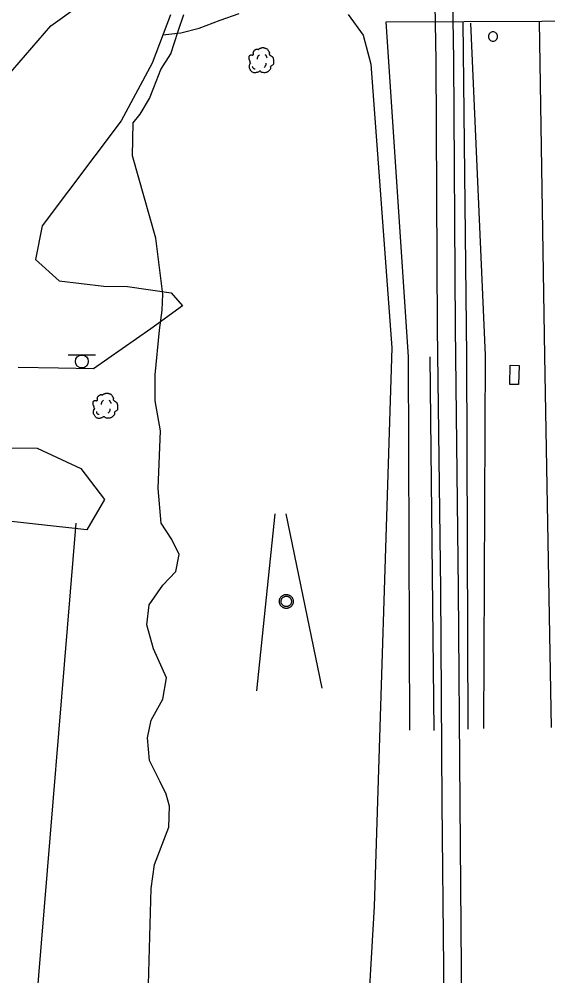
# Model space of a CAD drawing. Extents: x 2145380 to 2156929, y 139568 to 149130.
# Drawn here: x 2153873.7 to 2154015.9, y 142555.7 to 142813 of the extents above; entities that cross this region are included whole.
import ezdxf

# ---------------------------------------------------------------- set-up
doc = ezdxf.new("R2010")
doc.units = 0
for name, color, linetype in [('Default', 7, 'Continuous'), ('TOPO_Fence', 7, 'Continuous'), ('TOPO_Flowline', 7, 'Continuous'), ('TOPO_Misc', 7, 'Continuous'), ('TOPO_Misc Line', 7, 'Continuous'), ('TOPO_Power Pole', 7, 'Continuous'), ('TOPO_RR Rail', 7, 'Continuous'), ('TOPO_Sign', 7, 'Continuous'), ('TOPO_Toe Bank', 7, 'Continuous'), ('TOPO_Top Bank', 7, 'Continuous'), ('TOPO_Tree', 7, 'Continuous'), ('TOPO_Tree Line', 7, 'Continuous')]:
    doc.layers.add(name, color=color, linetype=linetype)

# ---------------------------------------------------------------- blocks, each defined once
blk = doc.blocks.new('POST')
at = {"layer": 'TOPO_Misc'}
for start, end in [(89.99996, 180.00004), (179.99996, 270.00004), (359.99996, 90.00004), (269.99996, 0.00004)]:
    blk.add_arc((-0.01, 0.03), 3.16, start, end, dxfattribs=at)
blk = doc.blocks.new('TREE')
at = {"layer": 'TOPO_Tree'}
for points in [[(-14.1, -0.4), (-14.2, 0.5), (-14.4, 1.4), (-14.6, 2.3), (-14.8, 3.2), (-15.5, 4), (-15.7, 4.9), (-15.8, 5.6), (-15.7, 6.3), (-15.7, 7), (-15.6, 7.9), (-15.7, 8.8), (-15.1, 9.7), (-14.6, 10.4), (-13.8, 10.5), (-13, 10.7), (-12.2, 11), (-11.1, 10), (-10.4, 10.7), (-9.4, 11.7), (-10.3, 13.3), (-9.8, 14.4), (-9.6, 15.1), (-9.3, 15.9), (-8.8, 16.5), (-8.2, 17.3), (-7.5, 17.7), (-6.7, 18.1), (-6.1, 18.4), (-5.6, 18.6), (-5.1, 18.7), (-4.5, 18.7), (-4, 18.5), (-3.5, 18.1)], [(-3.5, 17.6), (-3.1, 18.3), (-2.6, 18.8), (-1.9, 19.2), (-1, 19.7), (-0.2, 20), (0.7, 20.2), (1.6, 20.5), (2.5, 20.8), (3.4, 20.8), (4.1, 20.7), (4.8, 20.5), (5.5, 20.2), (6.4, 19.9), (7.3, 19.7), (8.2, 19.2), (9.4, 18.4), (10, 17.2), (10.8, 16), (11.2, 15.3), (11.6, 14.6), (11.9, 13.9), (12.2, 13.1), (11.4, 12), (11.9, 11.2), (12, 11), (12.2, 10.9), (12.4, 10.7), (12.9, 10.4), (13.5, 10), (14, 9.7), (14.7, 9.2), (15.4, 8.7), (16.1, 8.1), (16.7, 7.5), (16.9, 6.7), (17.1, 6), (17.6, 4.4), (17.7, 2.8), (17.7, 1.2), (17.7, -0.2), (17.8, -2.2), (16.6, -3), (15.5, -3.8), (14.3, -4.6), (13.2, -5.3)], [(13.2, -5.3), (13.3, -5.8), (13.4, -6.3), (13.4, -6.7), (13.8, -8.5), (12.2, -10), (10.8, -11.5), (10, -12.3), (9.1, -12.8), (8.2, -13.1), (6, -13.8), (3.3, -13.6), (1.3, -13.1), (0.5, -12.9), (-0.1, -11.4), (-0.8, -11.5), (-2, -11.6), (-3.3, -12.8), (-4.5, -13.1), (-6.1, -13.5), (-7.8, -14), (-9.3, -13.6), (-11.4, -13.1), (-12.8, -11.4), (-14.1, -9.4), (-15.3, -7.3), (-15.6, -5.1), (-15.1, -3), (-14.9, -1.9), (-13.9, -0.8), (-13.5, 0.1)], [(-4.2, 5.1), (-4.5, 6.1), (-4.3, 7.2), (-3.8, 8.2), (-3.3, 9.3), (-2.7, 10.3), (-1.6, 11)], [(5.9, 11.2), (6.5, 10.7), (7, 10.2), (7.4, 9.5), (7.9, 8.6), (8.3, 7.6), (8.5, 6.6)], [(-11.4, -4.5), (-11.5, -5.4), (-11, -6.3), (-10.1, -7.2), (-9.3, -8), (-8.5, -8.3), (-7.7, -8.1)], [(4.8, -6.3), (5.7, -5.7), (6.3, -4.9), (6.8, -3.9), (7.4, -2.8), (7.6, -1.7), (7.5, -0.6)]]:
    blk.add_open_spline(points, degree=3, dxfattribs=at)
blk = doc.blocks.new('EXSIGN')
at = {"layer": 'Default'}
blk.add_line((9.3, 4.42), (-9.3, 4.42), dxfattribs=at)
blk.add_circle((0, 0), 4.42, dxfattribs=at)

msp = doc.modelspace()

# ---------------------------------------------------------------- linework, layer by layer
at = {"layer": 'TOPO_Fence'}
msp.add_lwpolyline([(2153700.81, 142359.96), (2153753.18, 142330.4), (2153891.03, 142330.15), (2153891.34, 142390.24), (2153878.21, 142546.05), (2153889.02, 142677.4)], dxfattribs=at)
at = {"layer": 'TOPO_Flowline'}
msp.add_lwpolyline([(2153908.27, 142543.7), (2153909.22, 142579.21), (2153910.09, 142585.62), (2153913.99, 142595.66), (2153914.17, 142601.34), (2153913.29, 142604.55), (2153911.68, 142607.87), (2153908.83, 142613.66), (2153908.27, 142619.71), (2153909.22, 142624.45), (2153912.37, 142630.11), (2153913.36, 142635.84), (2153909.88, 142643.65), (2153908.03, 142650.07), (2153908.68, 142655.47), (2153912.4, 142660.79), (2153915.9, 142664.43), (2153916.74, 142669.03), (2153914.77, 142673.09), (2153911.94, 142677.45), (2153911.15, 142686.73), (2153911.73, 142702.31), (2153910.34, 142710.36), (2153910.34, 142717.32), (2153911.44, 142729.34), (2153912.23, 142734.76), (2153912.38, 142739.05), (2153910.5, 142754.09), (2153904.17, 142776.18), (2153904.41, 142785.06), (2153906.28, 142787.39), (2153908.81, 142791.6), (2153909.91, 142794.55), (2153911.86, 142799.41), (2153914.5, 142803.64), (2153916.48, 142809.73), (2153918, 142814.2)], dxfattribs=at)
at = {"layer": 'TOPO_Misc Line'}
msp.add_lwpolyline([(2154008.18, 142719.85), (2154008.06, 142714.69), (2154005.71, 142714.74), (2154005.83, 142719.91)], close=True, dxfattribs=at)
at = {"layer": 'TOPO_Power Pole'}
for points in [[(2153943.7, 142656.4), (2153943.71, 142656.53), (2153943.72, 142656.66), (2153943.75, 142656.78), (2153943.78, 142656.92), (2153943.82, 142657.04), (2153943.87, 142657.17), (2153943.93, 142657.28), (2153944, 142657.4), (2153944.08, 142657.51), (2153944.16, 142657.61), (2153944.24, 142657.71), (2153944.34, 142657.8), (2153944.44, 142657.88), (2153944.55, 142657.97), (2153944.67, 142658.03), (2153944.79, 142658.09), (2153944.9, 142658.14), (2153945.03, 142658.18), (2153945.16, 142658.22), (2153945.29, 142658.24), (2153945.42, 142658.27), (2153945.56, 142658.27), (2153945.68, 142658.27), (2153945.81, 142658.25), (2153945.94, 142658.23), (2153946.07, 142658.2), (2153946.2, 142658.16), (2153946.32, 142658.11), (2153946.44, 142658.06), (2153946.56, 142657.99), (2153946.67, 142657.92), (2153946.77, 142657.84), (2153946.87, 142657.75), (2153946.96, 142657.66), (2153947.05, 142657.55), (2153947.12, 142657.44), (2153947.2, 142657.33), (2153947.26, 142657.22), (2153947.31, 142657.09), (2153947.36, 142656.97), (2153947.39, 142656.84), (2153947.42, 142656.71), (2153947.44, 142656.58), (2153947.45, 142656.45), (2153947.45, 142656.33), (2153947.44, 142656.19), (2153947.41, 142656.06), (2153947.39, 142655.93), (2153947.35, 142655.8), (2153947.31, 142655.68), (2153947.25, 142655.56), (2153947.19, 142655.44), (2153947.11, 142655.33), (2153947.03, 142655.23), (2153946.95, 142655.12), (2153946.85, 142655.03), (2153946.76, 142654.95), (2153946.65, 142654.87), (2153946.54, 142654.79), (2153946.42, 142654.73), (2153946.3, 142654.68), (2153946.18, 142654.63), (2153946.05, 142654.59), (2153945.92, 142654.56), (2153945.79, 142654.54), (2153945.66, 142654.53), (2153945.53, 142654.53), (2153945.4, 142654.54), (2153945.27, 142654.55), (2153945.14, 142654.58), (2153945.01, 142654.62), (2153944.89, 142654.66), (2153944.76, 142654.71), (2153944.65, 142654.78), (2153944.54, 142654.84), (2153944.43, 142654.93), (2153944.32, 142655.01), (2153944.23, 142655.1), (2153944.14, 142655.2), (2153944.06, 142655.31), (2153943.99, 142655.42), (2153943.92, 142655.53), (2153943.86, 142655.65), (2153943.81, 142655.78), (2153943.77, 142655.9), (2153943.75, 142656.02), (2153943.72, 142656.16), (2153943.71, 142656.29), (2153943.7, 142656.4)], [(2153944.17, 142656.4), (2153944.18, 142656.51), (2153944.19, 142656.63), (2153944.21, 142656.73), (2153944.25, 142656.84), (2153944.29, 142656.95), (2153944.34, 142657.06), (2153944.4, 142657.15), (2153944.46, 142657.25), (2153944.54, 142657.33), (2153944.62, 142657.42), (2153944.71, 142657.5), (2153944.8, 142657.56), (2153944.9, 142657.62), (2153945, 142657.67), (2153945.1, 142657.72), (2153945.21, 142657.75), (2153945.33, 142657.78), (2153945.44, 142657.8), (2153945.56, 142657.8), (2153945.66, 142657.8), (2153945.77, 142657.79), (2153945.89, 142657.77), (2153946, 142657.73), (2153946.11, 142657.69), (2153946.21, 142657.65), (2153946.31, 142657.59), (2153946.41, 142657.53), (2153946.5, 142657.45), (2153946.58, 142657.38), (2153946.66, 142657.29), (2153946.73, 142657.19), (2153946.79, 142657.1), (2153946.84, 142657), (2153946.89, 142656.89), (2153946.92, 142656.78), (2153946.96, 142656.68), (2153946.97, 142656.56), (2153946.98, 142656.45), (2153946.98, 142656.34), (2153946.97, 142656.23), (2153946.95, 142656.11), (2153946.92, 142656), (2153946.88, 142655.89), (2153946.84, 142655.79), (2153946.79, 142655.69), (2153946.72, 142655.59), (2153946.66, 142655.5), (2153946.57, 142655.42), (2153946.49, 142655.33), (2153946.4, 142655.26), (2153946.3, 142655.2), (2153946.21, 142655.14), (2153946.1, 142655.09), (2153946, 142655.06), (2153945.88, 142655.03), (2153945.77, 142655.01), (2153945.65, 142655), (2153945.55, 142655), (2153945.43, 142655.01), (2153945.32, 142655.02), (2153945.2, 142655.04), (2153945.09, 142655.08), (2153944.99, 142655.12), (2153944.89, 142655.18), (2153944.79, 142655.24), (2153944.7, 142655.31), (2153944.61, 142655.38), (2153944.53, 142655.47), (2153944.46, 142655.55), (2153944.39, 142655.65), (2153944.34, 142655.74), (2153944.29, 142655.85), (2153944.24, 142655.96), (2153944.21, 142656.07), (2153944.19, 142656.18), (2153944.18, 142656.29), (2153944.17, 142656.4)]]:
    msp.add_lwpolyline(points, dxfattribs=at)
at = {"layer": 'TOPO_RR Rail'}
for points in [[(2153933.29, 143522.02), (2153936.74, 143496.38), (2153941.64, 143458.59), (2153946.87, 143415.31), (2153951.54, 143374.03), (2153956.58, 143325.2), (2153960.65, 143281.81), (2153964.85, 143235.33), (2153969.17, 143182.29), (2153973.06, 143128.8), (2153977.27, 143066.06), (2153982.01, 142967.15), (2153984.83, 142856.82), (2153985.78, 142801.87), (2153986.18, 142729.98), (2153987.04, 142659.62), (2153987.43, 142602.14), (2153987.84, 142557.84), (2153987.9, 142522.07), (2153988.18, 142475.65), (2153988.55, 142431.12), (2153988.69, 142382.6), (2153988.99, 142343.97), (2153989.03, 142322.32)], [(2153938.13, 143522.05), (2153941.5, 143497.01), (2153946.4, 143459.18), (2153951.64, 143415.87), (2153956.31, 143374.55), (2153961.35, 143325.67), (2153965.43, 143282.25), (2153969.63, 143235.74), (2153973.96, 143182.66), (2153977.85, 143129.14), (2153982.07, 143066.33), (2153986.81, 142967.33), (2153989.63, 142856.92), (2153990.58, 142801.92), (2153990.98, 142730.02), (2153991.84, 142659.67), (2153992.23, 142602.18), (2153992.64, 142557.86), (2153992.7, 142522.08), (2153992.98, 142475.68), (2153993.35, 142431.14), (2153993.49, 142382.62), (2153993.79, 142344), (2153993.83, 142322.35)]]:
    msp.add_lwpolyline(points, dxfattribs=at)
at = {"layer": 'TOPO_Sign'}
for points in [[(2153937.69, 142632.38), (2153942.59, 142679.92)], [(2153945.48, 142679.98), (2153955.18, 142633.08)]]:
    msp.add_lwpolyline(points, dxfattribs=at)
at = {"layer": 'TOPO_Toe Bank'}
for points in [[(2153978.78, 142621.76), (2153978.44, 142722.19), (2153972.49, 142812.23), (2154035.27, 142812.48)], [(2153998.73, 142622.26), (2153999.13, 142722.63), (2153995.19, 142811.91)], [(2154016.9, 142622.53), (2154015.16, 142722.42), (2154013.69, 142812.33)]]:
    msp.add_lwpolyline(points, dxfattribs=at)
at = {"layer": 'TOPO_Top Bank'}
for points in [[(2153993.03, 142812.28), (2153994.09, 142722.31), (2153994.44, 142622.07)], [(2153985.35, 142621.72), (2153984.24, 142722.21)]]:
    msp.add_lwpolyline(points, dxfattribs=at)
at = {"layer": 'TOPO_Tree'}
for points in [[(2153912.4, 142808.75), (2153917.17, 142809.3), (2153922.19, 142810.58), (2153927.81, 142812.73), (2153932.9, 142814.51)], [(2153962.2, 142814.25), (2153966.22, 142808.63), (2153968.35, 142800.83), (2153973.96, 142724.56), (2153969.26, 142574.39), (2153966.62, 142529.66), (2153963.23, 142527.68), (2153952.03, 142522.77), (2153947.3, 142517.28), (2153944.44, 142505.9), (2153945.3, 142454.6), (2153948.76, 142444.04), (2153953.85, 142435.3), (2153961.55, 142418.95), (2153962.69, 142403.02), (2153957.35, 142352.38), (2153951.41, 142329.25), (2153949.95, 142322.1)]]:
    msp.add_lwpolyline(points, dxfattribs=at)
at = {"layer": 'TOPO_Tree Line'}
for points in [[(2153736.38, 142700.39), (2153744.83, 142698.17), (2153758.34, 142697.81), (2153768.67, 142698.63), (2153781.7, 142703.7), (2153816.16, 142738.86), (2153820.77, 142748.78), (2153834.37, 142773.11), (2153870.34, 142797.33), (2153882.21, 142811.15), (2153898.68, 142823)], [(2153914.45, 142814.15), (2153909.52, 142801.16), (2153901.14, 142785.67), (2153879.93, 142757.4), (2153878.09, 142748.35), (2153884.48, 142742.58), (2153896.48, 142741.21), (2153902.85, 142741.06), (2153914.57, 142739.34), (2153917.7, 142735.9), (2153909.15, 142729.69), (2153893.71, 142718.96), (2153884.35, 142719.16), (2153873.46, 142719.3)], [(2153860.84, 142697.66), (2153878.56, 142697.58), (2153890.34, 142692.18), (2153896.72, 142683.77), (2153891.9, 142675.62), (2153852.01, 142680.04)]]:
    msp.add_lwpolyline(points, dxfattribs=at)

# ---------------------------------------------------------------- block references
at = {"layer": 'TOPO_Misc', "xscale": 0.39370000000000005, "yscale": 0.3937000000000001}
for name, p in [('POST', (2154001.18, 142808.29)), ('EXSIGN', (2153890.59, 142720.92))]:
    msp.add_blockref(name, p, dxfattribs=at)
at = {"layer": 'TOPO_Tree', "xscale": 0.19685000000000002, "yscale": 0.19685000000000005}
for p in [(2153938.68, 142801.25), (2153896.73, 142708.33)]:
    msp.add_blockref('TREE', p, dxfattribs=at)

doc.saveas('drawing.dxf')
